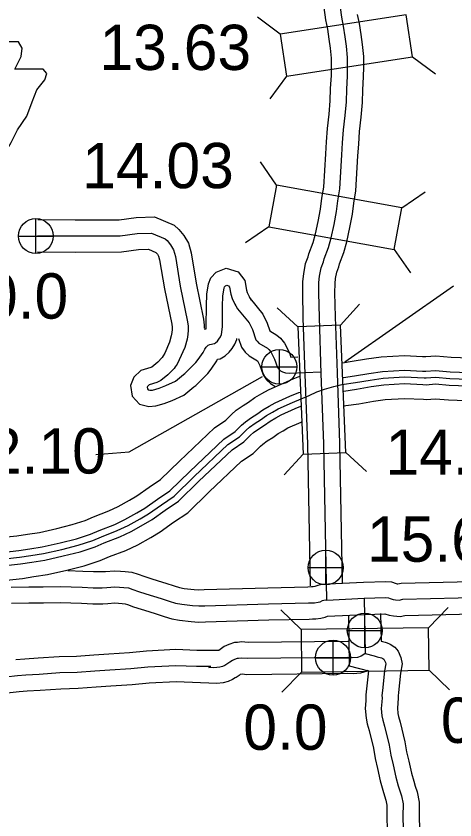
# Model space of a CAD drawing. Extents: x 31699 to 244310, y -8841 to 11474.
# Drawn here: x 98369.9 to 98642.5, y 3556.5 to 4056.3 of the extents above; entities that cross this region are included whole.
import ezdxf

# ---------------------------------------------------------------- set-up
doc = ezdxf.new("R2010")
doc.units = 0
for name, color, linetype in [('B_Logo', 7, 'Continuous'), ('G-ANNO-TEXT', 7, 'Continuous'), ('Level 21', 7, 'Continuous'), ('Level 55', 7, 'Continuous'), ('New Level (0)', 7, 'Continuous'), ('R_XS_EARTHWORK_STAGE1', 7, 'Continuous'), ('R_XS_EARTHWORK_STAGE2', 7, 'Continuous'), ('S_AREA_CALC', 7, 'Continuous'), ('S_WALL', 7, 'Continuous'), ('S_WALL_ANNOT', 7, 'Continuous')]:
    doc.layers.add(name, color=color, linetype=linetype)

msp = doc.modelspace()

# ---------------------------------------------------------------- linework, layer by layer
at = {"layer": 'B_Logo'}
for points in [[(98561.11, 3790.45), (98559.51, 3834.06), (98558.32, 3869), (98557.92, 3884.21), (98558.01, 3890.61), (98558.48, 3894.63), (98559.39, 3899.71), (98560.85, 3903.54), (98561.36, 3905.35), (98563.96, 3912.33), (98565.66, 3918.43), (98567.45, 3926.74), (98568.91, 3934.77), (98569.79, 3941.52), (98571.06, 3948.82), (98572.3, 3970.05), (98572.77, 3977.4), (98573.36, 3985.55), (98574.41, 3994.44), (98575.06, 4002.99), (98575.26, 4010.8), (98575.72, 4018.95), (98575.82, 4024.69), (98575.85, 4030.63), (98575.21, 4037.49), (98574.31, 4043.41), (98573.33, 4049.93), (98572.17, 4055.65), (98568.35, 4084.54)], [(98383.2, 3919.77), (98406.58, 3919.59), (98434.62, 3919.68), (98445.18, 3921.12), (98454.07, 3921.36), (98462.53, 3917.82), (98463.72, 3916.71), (98465.87, 3914.05), (98467.73, 3911.02), (98468.84, 3906.9), (98471.82, 3888.47), (98476.41, 3866.29), (98476.73, 3863.49), (98476.75, 3861.02), (98476.53, 3858.31), (98476.06, 3855.37), (98474.62, 3850.23), (98471.27, 3842.52), (98469.89, 3839.86), (98468.79, 3838.3), (98468.01, 3837.22), (98465.07, 3834.05), (98464.18, 3833.32)], [(98473.93, 3833.46), (98474.77, 3834.14), (98481.6, 3840.86), (98483.06, 3842.69), (98486.01, 3847.08), (98487.07, 3849.21), (98487.93, 3850.42), (98489.28, 3851.77), (98490.27, 3852.21), (98493.07, 3852.7), (98493.85, 3853.17), (98494.93, 3854.14), (98495.91, 3855.39), (98496.78, 3856.84), (98497.42, 3858.39), (98497.79, 3859.8), (98498.02, 3863.31), (98498.11, 3875.83), (98498.39, 3882.41), (98499.09, 3887.23), (98499.41, 3888.01), (98499.97, 3888.59), (98500.87, 3888.96), (98501.81, 3888.67), (98502.47, 3887.77), (98503.23, 3883.38), (98504.15, 3880.72), (98505.71, 3877.18), (98506.4, 3876.07)], [(98506.4, 3876.07), (98507.47, 3874.35)], [(98507.47, 3874.35), (98514.67, 3865.51), (98516.68, 3861.44), (98518.86, 3855.08), (98519.55, 3854.16), (98520.77, 3853.04), (98525.99, 3849.81), (98526.94, 3848.99), (98528.2, 3847.48), (98530.49, 3842.95), (98532.32, 3837.78), (98533.04, 3836.73), (98533.82, 3836.04), (98535.33, 3835.13), (98537.18, 3834.57), (98539.65, 3834.26), (98559.15, 3835.17)], [(98464.18, 3833.32), (98459.7, 3829.67), (98457.29, 3828.46), (98452.45, 3826.96), (98451.47, 3826.07), (98451.28, 3825.57), (98451.47, 3824.47), (98451.98, 3823.88), (98452.98, 3823.63), (98454.68, 3823.8), (98458.69, 3824.98), (98462.99, 3826.57), (98468.82, 3829.24), (98473.93, 3833.46)], [(98501.46, 3789.93), (98508.62, 3794.76), (98512.74, 3798.84), (98514.9, 3800.68), (98518.45, 3803.2), (98521.81, 3805.33), (98525.42, 3807.99), (98529.11, 3810.06), (98532.67, 3812.12), (98541.65, 3816.08), (98547.07, 3818.37), (98552.03, 3820.39), (98556.78, 3822.61), (98561.4, 3824.42), (98567.3, 3826.06), (98572.2, 3827.21), (98580.76, 3828.49), (98589.78, 3830.04), (98597.95, 3831.25), (98611.18, 3831.94), (98623.46, 3831.36)], [(98623.46, 3831.36), (98624.56, 3831.3), (98630.47, 3831.74), (98639.27, 3830.96), (98720.62, 3828.01), (98780.95, 3825.1), (98804.66, 3823.71), (98825.09, 3823.65), (98840.99, 3823.59), (98865.82, 3822.41), (98885.65, 3822.42), (98906.47, 3822.58), (98921.72, 3821.84), (98937.84, 3820.78), (98953.9, 3819.32), (98969.28, 3818.58), (98982.87, 3817.74), (98997.87, 3816.13), (99014.26, 3814.48), (99024.46, 3813.05), (99031.08, 3811.43), (99037.83, 3809.81), (99050.85, 3806.76), (99079.54, 3801.11)], [(98362.97, 3718.94), (98372.02, 3719.89), (98378.94, 3720.98), (98386.86, 3722.2), (98398.24, 3724.69), (98408.49, 3727.32), (98417.47, 3730.27), (98422.99, 3732.62), (98432.77, 3736.38), (98439.41, 3739.53), (98446.99, 3743.75), (98452.18, 3746.83), (98460.15, 3752.52), (98468.06, 3757.88), (98480.61, 3770.06), (98501.46, 3789.93)], [(98562.85, 3693.2), (98561.11, 3790.45)], [(98562.85, 3693.2), (98586.21, 3694.32), (98599.46, 3694.75), (98601.19, 3694.62), (98602.26, 3694.29), (98602.93, 3693.96), (98604.19, 3693.56), (98605.52, 3693.29), (98607.79, 3693.16), (98610.25, 3693.7), (98696.2, 3695.76), (98784.41, 3698.08), (98860.7, 3699.91), (98941.46, 3701.76), (98993.32, 3703.07), (99045.52, 3704.25), (99095.38, 3705.36), (99131.13, 3705.83), (99181.73, 3707.74)], [(98366.75, 3701.33), (98377.73, 3701.55), (98386.79, 3701.44), (98397.31, 3701.66), (98410.89, 3701.29), (98417.75, 3700.9), (98423.41, 3700.91), (98426.2, 3701.12), (98431.13, 3701.46), (98434.13, 3701.27), (98436.79, 3701.08), (98439.65, 3700.75), (98442.39, 3699.89), (98445.99, 3698.56), (98450.52, 3697.17), (98455.25, 3695.64), (98459.98, 3694.25), (98464.91, 3692.59), (98468.97, 3691.33), (98472.84, 3690.61), (98479.5, 3689.82), (98483.36, 3689.56), (98487.16, 3689.7), (98526.63, 3690.92), (98551.53, 3691.44), (98553.8, 3691.58), (98555.33, 3691.58), (98557.46, 3691.92), (98558.85, 3692.19), (98560.32, 3692.86), (98561.98, 3693.33), (98562.85, 3693.2)], [(98586.21, 3694.32), (98586.71, 3660.08), (98592.3, 3658.62), (98594.24, 3658.02), (98595.04, 3657.83), (98596.03, 3657.56), (98596.9, 3657.23), (98597.77, 3656.9), (98598.37, 3656.5), (98598.63, 3656.17), (98599.37, 3654.5), (98599.57, 3653.5), (98598.85, 3649.22), (98597.49, 3636.94), (98597.16, 3633.93), (98597.24, 3632.47), (98597.04, 3629.86), (98596.72, 3625.86), (98597.2, 3621.32), (98597.74, 3618.58), (98598.82, 3614.78), (98601.64, 3603.1), (98602.66, 3596.77), (98604.21, 3590.76), (98605.76, 3583.22), (98607.31, 3577.82), (98608.25, 3574.55), (98609.32, 3571.48), (98610.27, 3566.61), (98610.22, 3558.8), (98611.49, 3509.34)], [(98586.71, 3660.08), (98585.38, 3658.94), (98584.25, 3658.4), (98581.92, 3657.6), (98579.06, 3657.39), (98575.93, 3657.52), (98513.54, 3656.85), (98510.21, 3657.18), (98508.15, 3656.84), (98507.22, 3656.84), (98505.62, 3656.3), (98504.23, 3655.7), (98502.7, 3654.56), (98501.44, 3653.75), (98500.84, 3653.42), (98499.57, 3652.62), (98498.18, 3652.01), (98496.52, 3651.54), (98492.79, 3651.13), (98489.66, 3651.26), (98490.79, 3651.93), (98481.93, 3651.84), (98469.22, 3652.42), (98451.71, 3651.51), (98441.12, 3650.49), (98428.14, 3649.59), (98418.89, 3649.04), (98407.84, 3648.21), (98397.12, 3647.92), (98384.27, 3647.03), (98375.95, 3646.61), (98370.76, 3646.13), (98363.44, 3645.32)]]:
    msp.add_lwpolyline(points, dxfattribs=at)
at = {"layer": 'G-ANNO-TEXT'}
msp.add_lwpolyline([(98269.89, 4040.26), (98274.96, 4006.43), (98272.71, 3955.11), (98277.22, 3952.29), (98285.68, 3952.29), (98285.68, 3934.25), (98356.73, 3934.25), (98360.11, 3941.58), (98358.99, 3953.42), (98360.68, 3966.95), (98366.88, 3977.67), (98370.83, 3985.56), (98376.47, 3994.02), (98379.85, 4003.04), (98382.67, 4010.38), (98387.75, 4016.58), (98388.88, 4020.53), (98386.62, 4023.35), (98369.14, 4023.35), (98373.09, 4031.24), (98373.65, 4036.32), (98371.31, 4040.21)], close=True, dxfattribs=at)
at = {"layer": 'Level 21'}
for p, q in [((98382.15, 3908.72), (98382.15, 3930.39)), ((98371.32, 3919.55), (98392.99, 3919.55)), ((98533.44, 3827.41), (98533.44, 3849.08)), ((98522.61, 3838.24), (98544.28, 3838.24)), ((98562.23, 3702.61), (98562.23, 3724.28)), ((98551.4, 3713.44), (98573.06, 3713.44)), ((98586.5, 3663.46), (98586.5, 3685.13)), ((98575.67, 3674.29), (98597.33, 3674.29)), ((98566.79, 3646.56), (98566.79, 3668.23)), ((98555.96, 3657.4), (98577.62, 3657.4))]:
    msp.add_line(p, q, dxfattribs=at)
for centre in [(98382.15, 3919.55), (98533.44, 3838.24), (98562.23, 3713.44), (98586.5, 3674.29), (98566.79, 3657.4)]:
    msp.add_circle(centre, 10.83, dxfattribs=at)
at = {"layer": 'Level 55'}
for points in [[(98383.28, 3929.77), (98406.6, 3929.59), (98433.92, 3929.68), (98444.37, 3931.1), (98455.95, 3931.42), (98468.05, 3926.36), (98471.06, 3923.54), (98474.06, 3919.83), (98477.01, 3915.01), (98478.63, 3909.01), (98481.66, 3890.28), (98486.3, 3867.88), (98486.73, 3864.09), (98486.74, 3862.3)], [(98383.13, 3909.77), (98406.55, 3909.59), (98435.31, 3909.68), (98446, 3911.14), (98452.2, 3911.31), (98456.78, 3909.39), (98457.68, 3908.28), (98458.45, 3907.02), (98459.05, 3904.79), (98461.99, 3886.65), (98466.53, 3864.7), (98466.74, 3862.89), (98466.75, 3861.39), (98466.6, 3859.51), (98466.27, 3857.52), (98465.18, 3853.58), (98462.24, 3846.82), (98461.33, 3845.07), (98460.65, 3844.11), (98460.26, 3843.56), (98458.22, 3841.37), (98457.87, 3841.08)], [(98486.84, 3861.62), (98487.34, 3861.85), (98487.91, 3861.95), (98488.02, 3863.68), (98488.11, 3876.08), (98488.42, 3883.35), (98489.38, 3889.9), (98490.88, 3893.56), (98494.19, 3897.01), (98500.39, 3899.6), (98507.93, 3897.22), (98511.92, 3891.8), (98512.95, 3885.88), (98513.46, 3884.39), (98514.58, 3881.86), (98514.91, 3881.32)], [(98514.91, 3881.32), (98515.97, 3879.6)], [(98515.22, 3880.66), (98523.13, 3870.95), (98525.92, 3865.3), (98527.53, 3860.62), (98531.92, 3857.9), (98534.09, 3856.04), (98536.61, 3853.01), (98539.7, 3846.89), (98540.61, 3844.31), (98545.01, 3844.52)], [(98480.29, 3825.74), (98481.46, 3826.71), (98489.03, 3834.14), (98491.14, 3836.77), (98494.67, 3842.05), (98495.1, 3842.9), (98496.62, 3843.16), (98499.82, 3845.09), (98502.28, 3847.29), (98504.17, 3849.73), (98505.74, 3852.35), (98506.92, 3855.2), (98507.1, 3855.92)], [(98508.03, 3855.84), (98509.91, 3850.36), (98512.1, 3847.41), (98514.72, 3845.03), (98519.84, 3841.86), (98521.27, 3839.02), (98523.33, 3833.22), (98525.49, 3830.05), (98527.88, 3827.94), (98530.65, 3826.28)], [(98457.87, 3841.08), (98454.22, 3838.11), (98453.53, 3837.76), (98447.39, 3835.86), (98442.97, 3831.87), (98440.97, 3826.56), (98442.08, 3820.04), (98446.5, 3814.93), (98452.26, 3813.51), (98456.6, 3813.94), (98461.84, 3815.48), (98466.81, 3817.32), (98474.17, 3820.69), (98480.29, 3825.74)], [(98576.51, 3667.5), (98576.08, 3667.52), (98513.98, 3666.86), (98509.89, 3667.26), (98507.33, 3666.84), (98505.57, 3666.83), (98502.04, 3665.64), (98499.19, 3664.41), (98495.92, 3661.98)], [(98495.92, 3661.98), (98482.11, 3661.85), (98469.18, 3662.43), (98450.97, 3661.49), (98440.3, 3660.45), (98427.5, 3659.57), (98418.22, 3659.02), (98407.33, 3658.2), (98396.64, 3657.91), (98383.68, 3657.01), (98375.24, 3656.59), (98369.75, 3656.08)], [(98588.54, 3649.37), (98588.04, 3649.13), (98583.95, 3647.72), (98579.21, 3647.38), (98575.78, 3647.52), (98513.11, 3646.85), (98510.54, 3647.1), (98509.11, 3646.86), (98508.38, 3646.32), (98506.57, 3645.17), (98505.97, 3644.83), (98504.27, 3643.75), (98501.54, 3642.57), (98498.43, 3641.69), (98494.54, 3641.27), (98469.25, 3642.41), (98452.45, 3641.54), (98441.95, 3640.52), (98428.79, 3639.61), (98419.56, 3639.06), (98408.35, 3638.22), (98397.61, 3637.93), (98384.87, 3637.05), (98376.66, 3636.63), (98371.77, 3636.18), (98364.23, 3635.34)]]:
    msp.add_lwpolyline(points, dxfattribs=at)
at = {"layer": 'New Level (0)'}
for points in [[(98572.66, 3840.76), (98578.64, 3841.65), (98587.68, 3843.21), (98596.62, 3844.53), (98611.14, 3845.29), (98622.47, 3844.75)], [(98622.47, 3844.75), (98624.39, 3844.66), (98630.58, 3845.12), (98640.1, 3844.27), (98721.18, 3841.33), (98781.66, 3838.42), (98805.07, 3837.04), (98825.13, 3836.99), (98841.33, 3836.92), (98866.14, 3835.75), (98885.6, 3835.75), (98906.75, 3835.91), (98922.48, 3835.15), (98938.88, 3834.07), (98954.82, 3832.62), (98970.01, 3831.89), (98983.99, 3831.03), (98999.25, 3829.39), (99015.85, 3827.72), (99020.8, 3827.02)], [(98573.2, 3831.57), (98580.1, 3832.6), (98589.13, 3834.16), (98597.53, 3835.4), (98611.17, 3836.11), (98622.47, 3835.58)], [(98622.47, 3835.58), (98624.51, 3835.48), (98630.51, 3835.92), (98639.53, 3835.11), (98720.8, 3832.17), (98781.17, 3829.26), (98804.79, 3827.87), (98825.1, 3827.82), (98841.09, 3827.76), (98865.92, 3826.58), (98885.63, 3826.59), (98906.56, 3826.74), (98921.96, 3826), (98938.17, 3824.93), (98954.19, 3823.47), (98969.51, 3822.74), (98983.22, 3821.9), (98998.3, 3820.27), (99014.76, 3818.61), (99020.55, 3817.8)], [(98493.07, 3800.35), (98500.12, 3805.12), (98503.72, 3808.67), (98506.7, 3811.21), (98511.01, 3814.27), (98514.28, 3816.34), (98518.19, 3819.22), (98522.52, 3821.65), (98526.62, 3824.03), (98536.36, 3828.32), (98541.95, 3830.68), (98546.2, 3832.42)], [(98573.46, 3823.18), (98581.42, 3824.37), (98590.44, 3825.93), (98598.36, 3827.1), (98611.18, 3827.77), (98622.48, 3827.23)], [(98622.48, 3827.23), (98624.61, 3827.13), (98630.44, 3827.56), (98639.01, 3826.8), (98720.45, 3823.84), (98780.73, 3820.94), (98804.53, 3819.54), (98825.07, 3819.49), (98840.88, 3819.43), (98865.73, 3818.25), (98885.67, 3818.25), (98906.39, 3818.41), (98921.48, 3817.68), (98937.52, 3816.62), (98953.61, 3815.16), (98969.05, 3814.42), (98982.52, 3813.59), (98997.43, 3811.99), (99013.76, 3810.34), (99020.8, 3809.35)], [(98498.84, 3793.18), (98505.96, 3798), (98509.92, 3801.91), (98512.34, 3803.97), (98516.13, 3806.66), (98519.46, 3808.77), (98523.16, 3811.5), (98527.05, 3813.68), (98530.78, 3815.84), (98540, 3819.9), (98545.47, 3822.22), (98546.36, 3822.58)], [(98573.98, 3813.93), (98574.72, 3814.1), (98582.88, 3815.32), (98591.89, 3816.88), (98599.27, 3817.97), (98611.21, 3818.59), (98623.07, 3818.03)], [(98623.07, 3818.03), (98624.73, 3817.95), (98630.37, 3818.36), (98638.44, 3817.64), (98720.06, 3814.69), (98780.24, 3811.79), (98804.25, 3810.37), (98825.04, 3810.32), (98840.65, 3810.26), (98865.51, 3809.08), (98885.7, 3809.09), (98906.2, 3809.24), (98920.96, 3808.52), (98936.8, 3807.48), (98952.98, 3806.01), (98968.55, 3805.26), (98981.75, 3804.45), (98996.48, 3802.87), (99012.67, 3801.24), (99021.3, 3800.03)], [(98504.08, 3786.67), (98511.27, 3791.53), (98515.56, 3795.76), (98517.47, 3797.39), (98520.78, 3799.75), (98524.16, 3801.89), (98527.69, 3804.49), (98531.18, 3806.44), (98534.56, 3808.4), (98543.31, 3812.25), (98546.76, 3813.72)], [(98509.85, 3779.5), (98517.11, 3784.41), (98521.75, 3789), (98523.1, 3790.15), (98525.89, 3792.13), (98529.34, 3794.32), (98532.66, 3796.77), (98535.71, 3798.47), (98538.72, 3800.22), (98546.94, 3803.84), (98547.28, 3803.98)], [(98362.12, 3732.26), (98370.29, 3733.12), (98376.9, 3734.15), (98384.42, 3735.31), (98395.16, 3737.66), (98404.75, 3740.12), (98412.77, 3742.76), (98417.98, 3744.98), (98427.51, 3748.64), (98433.31, 3751.39), (98440.34, 3755.31), (98444.89, 3758.01), (98452.54, 3763.47), (98459.61, 3768.26), (98471.37, 3779.67), (98493.07, 3800.35)], [(98362.7, 3723.1), (98371.48, 3724.03), (98378.31, 3725.09), (98386.1, 3726.29), (98397.28, 3728.74), (98407.32, 3731.32), (98416, 3734.17), (98421.42, 3736.48), (98431.12, 3740.21), (98437.51, 3743.24), (98444.91, 3747.36), (98449.9, 3750.33), (98457.77, 3755.95), (98465.42, 3761.13), (98477.72, 3773.06), (98498.84, 3793.18)], [(98363.24, 3714.78), (98372.56, 3715.76), (98379.58, 3716.86), (98387.63, 3718.1), (98399.21, 3720.64), (98409.66, 3723.31), (98418.94, 3726.37), (98424.55, 3728.76), (98434.41, 3732.55), (98441.32, 3735.82), (98449.07, 3740.14), (98454.46, 3743.34), (98462.53, 3749.1), (98470.7, 3754.64), (98483.5, 3767.05), (98504.08, 3786.67)], [(98363.83, 3705.62), (98373.75, 3706.67), (98380.99, 3707.8), (98389.31, 3709.08), (98401.33, 3711.72), (98412.23, 3714.51), (98422.17, 3717.78), (98427.99, 3720.26), (98438.02, 3724.11), (98445.52, 3727.67), (98453.64, 3732.19), (98459.47, 3735.66), (98467.76, 3741.58), (98476.51, 3747.5), (98489.85, 3760.45), (98509.85, 3779.5)]]:
    msp.add_lwpolyline(points, dxfattribs=at)
at = {"layer": 'R_XS_EARTHWORK_STAGE1'}
for p, q in [((98533.99, 4045.13), (98519.82, 4055.57)), ((98616.26, 4030.92), (98630.43, 4020.48)), ((98537.95, 4019.03), (98527.52, 4004.86)), ((98531.65, 3951.25), (98521.63, 3965.72)), ((98609.57, 3937.08), (98624.05, 3947.1)), ((98526.93, 3925.27), (98512.46, 3915.25)), ((98604.85, 3911.11), (98614.87, 3896.64)), ((98544.97, 3863.08), (98532.01, 3874.99)), ((98571.35, 3864.19), (98583.26, 3877.14)), ((98548.3, 3783.95), (98536.39, 3770.99)), ((98574.67, 3785.06), (98587.63, 3773.15)), ((98626.08, 3676.04), (98638.34, 3688.67)), ((98546.89, 3674.9), (98534.27, 3687.17)), ((98547.27, 3648.5), (98535, 3635.88)), ((98626.46, 3649.65), (98639.08, 3637.38))]:
    msp.add_line(p, q, dxfattribs=at)
for points in [[(98537.95, 4019.03), (98616.26, 4030.92), (98612.29, 4057.02), (98533.99, 4045.13)], [(98609.57, 3937.08), (98531.65, 3951.25), (98526.93, 3925.27), (98604.85, 3911.11)], [(98544.97, 3863.08), (98548.3, 3783.95), (98574.67, 3785.06), (98571.35, 3864.19)], [(98626.08, 3676.04), (98546.89, 3674.9), (98547.27, 3648.5), (98626.46, 3649.65)]]:
    msp.add_lwpolyline(points, close=True, dxfattribs=at)
at = {"layer": 'R_XS_EARTHWORK_STAGE2'}
for points in [[(98551.12, 3790.09), (98549.52, 3833.71), (98548.32, 3868.7), (98547.92, 3884.15), (98548.02, 3891.26), (98548.58, 3896.08), (98549.71, 3902.4), (98551.34, 3906.67), (98551.84, 3908.44), (98554.45, 3915.43), (98555.94, 3920.82), (98557.64, 3928.68), (98559.02, 3936.31), (98559.9, 3943.03), (98561.11, 3949.97), (98562.31, 3970.67), (98562.79, 3978.09), (98563.41, 3986.5), (98564.45, 3995.41), (98565.07, 4003.5), (98565.27, 4011.21), (98565.73, 4019.32), (98565.82, 4024.81), (98565.85, 4030.18), (98565.28, 4036.27), (98564.42, 4041.92), (98563.48, 4048.2), (98562.3, 4054), (98558.44, 4083.17)], [(98571.11, 3790.82), (98569.5, 3834.42), (98568.31, 3869.3), (98567.93, 3884.27), (98568.01, 3889.97), (98568.38, 3893.17), (98569.07, 3897.02), (98570.36, 3900.41), (98570.88, 3902.26), (98573.48, 3909.24), (98575.37, 3916.04), (98577.26, 3924.79), (98578.79, 3933.22), (98579.68, 3940.01), (98581.01, 3947.66), (98582.28, 3969.44), (98582.75, 3976.72), (98583.32, 3984.6), (98584.36, 3993.48), (98585.05, 4002.48), (98585.25, 4010.39), (98585.72, 4018.58), (98585.82, 4024.57), (98585.86, 4031.07), (98585.13, 4038.71), (98584.19, 4044.9), (98583.18, 4051.67), (98582.04, 4057.3)], [(98552.69, 3701.98), (98551.12, 3790.28)], [(98572.66, 3703.99), (98571.11, 3790.63)], [(98576.36, 3683.75), (98576.82, 3652.32), (98588.79, 3649.2), (98587.55, 3638.03), (98587.14, 3634.23), (98587.22, 3632.59), (98587.07, 3630.63), (98586.68, 3625.73), (98587.3, 3619.82), (98588.01, 3616.25), (98589.14, 3612.24), (98591.83, 3601.13), (98592.86, 3594.72), (98594.46, 3588.5), (98596.04, 3580.83), (98597.69, 3575.06), (98598.72, 3571.51), (98599.64, 3568.86), (98600.26, 3565.68), (98600.22, 3558.7), (98601.5, 3508.86)], [(98596.35, 3684.81), (98596.6, 3667.76), (98596.92, 3667.66), (98597.52, 3667.51), (98599.11, 3667.09), (98600.48, 3666.57), (98602.38, 3665.84), (98605.2, 3663.97), (98607.25, 3661.4), (98608.96, 3657.55), (98609.74, 3653.66), (98608.76, 3647.84), (98607.43, 3635.85), (98607.19, 3633.64), (98607.25, 3632.34), (98607.01, 3629.09), (98606.76, 3625.98), (98607.1, 3622.81), (98607.47, 3620.92), (98608.49, 3617.32), (98611.46, 3605.08), (98612.46, 3598.81), (98613.95, 3593.02), (98615.48, 3585.61), (98616.92, 3580.58), (98617.78, 3577.59), (98619, 3574.1), (98620.27, 3567.54), (98620.22, 3558.9), (98621.48, 3509.82)]]:
    msp.add_lwpolyline(points, dxfattribs=at)
at = {"layer": 'S_AREA_CALC'}
for points in [[(98559.62, 3703.06), (98585.81, 3704.31), (98599.67, 3704.76), (98603.07, 3704.51), (98606, 3703.6), (98606.67, 3703.26), (98606.79, 3703.24), (98606.99, 3703.23), (98609.05, 3703.68), (98695.95, 3705.75), (98784.16, 3708.08), (98860.47, 3709.91), (98941.22, 3711.75), (98993.08, 3713.06), (99045.29, 3714.24), (99095.2, 3715.35), (99130.88, 3715.83), (99181.35, 3717.74)], [(98402.06, 3711.53), (98411.31, 3711.28), (98418.02, 3710.9), (98423.03, 3710.91), (98425.49, 3711.09), (98431.1, 3711.49), (98434.81, 3711.25), (98437.72, 3711.03), (98441.75, 3710.57), (98445.62, 3709.35), (98449.19, 3708.04), (98453.52, 3706.71), (98458.19, 3705.2), (98462.98, 3703.79), (98467.98, 3702.11), (98471.39, 3701.05), (98474.35, 3700.5), (98480.42, 3699.78), (98483.51, 3699.57), (98486.81, 3699.7), (98526.37, 3700.92), (98551.12, 3701.44), (98553.48, 3701.58), (98554.53, 3701.58), (98555.72, 3701.77), (98555.78, 3701.78), (98556.85, 3702.27), (98559.62, 3703.06)], [(98563.26, 3683.21), (98586.61, 3684.33), (98598.94, 3684.73), (98601.71, 3683.85), (98604.26, 3683.35), (98608.59, 3683.1), (98611.45, 3683.73), (98696.45, 3685.76), (98784.66, 3688.08), (98860.94, 3689.92), (98941.7, 3691.76), (98993.56, 3693.07), (99045.74, 3694.25), (99095.56, 3695.36), (99131.39, 3695.83), (99182.11, 3697.75)], [(98367.03, 3691.33), (98377.77, 3691.55), (98386.83, 3691.43), (98397.28, 3691.66), (98410.47, 3691.3), (98417.48, 3690.9), (98423.79, 3690.91), (98426.92, 3691.15), (98431.16, 3691.44), (98433.44, 3691.29), (98435.86, 3691.12), (98437.56, 3690.92), (98439.15, 3690.42), (98442.78, 3689.08), (98447.51, 3687.63), (98452.3, 3686.08), (98456.97, 3684.71), (98461.84, 3683.08), (98466.56, 3681.61), (98471.33, 3680.72), (98478.58, 3679.86), (98483.21, 3679.55), (98487.5, 3679.71), (98526.89, 3680.93), (98551.94, 3681.45), (98554.11, 3681.58), (98556.13, 3681.59), (98559.19, 3682.07), (98561.93, 3682.6), (98563.26, 3683.21)]]:
    msp.add_lwpolyline(points, dxfattribs=at)
at = {"layer": 'S_WALL'}
msp.add_line((98574.08, 3841.4), (98641.65, 3888.6), dxfattribs=at)
msp.add_lwpolyline([(98419.43, 3783.8), (98440.11, 3785.3), (98522.92, 3832.26)], dxfattribs=at)

# ---------------------------------------------------------------- texts
for s, height, p in [('13.63', 28.16, (98421.68, 4022.76)), ('14.03', 28.16, (98410.93, 3949.29)), ('2.10', 28.16, (98352.33, 3771.89)), ('14.84(O.P.)', 28.1599, (98599.35, 3771.11)), ('0.18', 28.16, (98633.81, 3604.44))]:
    msp.add_text(s, height=height, dxfattribs=at).set_placement(p)
at = {"layer": 'S_WALL_ANNOT'}
for s, p in [('0.0', (98349.91, 3868.21)), ('15.60', (98587.86, 3717.06)), ('0.0', (98511.03, 3600.14))]:
    msp.add_text(s, height=28.16, dxfattribs=at).set_placement(p)

doc.saveas('drawing.dxf')
